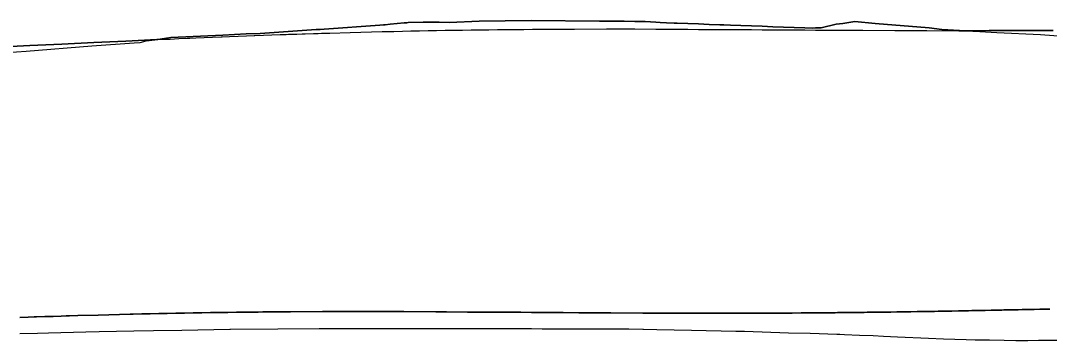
# Model space of a CAD drawing. Extents: x -70 to 701944, y -4 to 666871.
# Drawn here: x 698070.7 to 698391.8, y 666737.7 to 666837.5 of the extents above; entities that cross this region are included whole.
import ezdxf

# ---------------------------------------------------------------- set-up
doc = ezdxf.new("R2010")
doc.units = 0
for name, color, linetype in [('R_Fin Surface', 7, 'Continuous'), ('R_No Plot', 7, 'Continuous'), ('T_Notes', 7, 'Continuous')]:
    doc.layers.add(name, color=color, linetype=linetype)

msp = doc.modelspace()

# ---------------------------------------------------------------- linework, layer by layer
at = {"layer": 'R_Fin Surface'}
for points in [[(698063.54, 666829.24), (698073.54, 666829.7), (698083.54, 666830.17), (698093.54, 666830.63), (698103.54, 666831.1), (698113.54, 666831.56), (698116.04, 666831.68), (698117.37, 666831.74), (698120.02, 666831.86), (698122.67, 666831.98), (698123.54, 666832.02), (698125.32, 666832.09), (698127.97, 666832.21), (698130.62, 666832.32), (698133.27, 666832.43), (698133.54, 666832.44), (698135.91, 666832.54), (698138.55, 666832.64), (698141.19, 666832.74), (698143.54, 666832.83), (698143.82, 666832.84), (698146.45, 666832.94), (698149.07, 666833.03), (698151.69, 666833.12), (698153.54, 666833.18), (698154.3, 666833.21), (698156.9, 666833.3), (698158.54, 666833.35), (698159.49, 666833.38), (698162.07, 666833.46), (698163.54, 666833.51), (698164.64, 666833.54), (698167.2, 666833.61), (698173.54, 666833.79), (698183.54, 666834.05), (698184.52, 666834.07), (698187.16, 666834.13), (698189.82, 666834.19), (698192.48, 666834.24), (698193.54, 666834.27), (698195.15, 666834.3), (698197.83, 666834.35), (698200.52, 666834.4), (698203.22, 666834.45), (698203.54, 666834.45), (698205.92, 666834.49), (698208.63, 666834.53), (698211.35, 666834.57), (698213.54, 666834.61), (698214.07, 666834.61), (698216.79, 666834.65), (698219.52, 666834.68), (698222.25, 666834.71), (698223.54, 666834.72), (698224.98, 666834.74), (698227.72, 666834.76), (698230.45, 666834.79), (698233.54, 666834.81), (698243.54, 666834.86), (698253.54, 666834.88), (698259.01, 666834.87), (698259.01, 666834.87), (698262.33, 666834.87), (698262.33, 666834.87), (698268.97, 666834.84), (698268.97, 666834.84), (698278.92, 666834.78), (698278.92, 666834.78), (698282.24, 666834.76), (698282.24, 666834.76), (698288.88, 666834.72), (698292.19, 666834.7), (698292.19, 666834.7), (698293.54, 666834.7), (698293.54, 666834.7), (698295.51, 666834.69), (698298.83, 666834.67), (698298.83, 666834.67), (698302.15, 666834.65), (698302.15, 666834.65), (698303.54, 666834.64), (698305.47, 666834.63), (698308.79, 666834.61), (698308.79, 666834.61), (698312.11, 666834.59), (698312.11, 666834.59), (698313.54, 666834.58), (698315.42, 666834.57), (698318.74, 666834.55), (698318.74, 666834.55), (698323.54, 666834.52), (698333.54, 666834.46), (698343.54, 666834.41), (698353.54, 666834.36), (698363.54, 666834.34), (698364.36, 666834.34), (698367.23, 666834.34), (698368.66, 666834.34), (698370.1, 666834.34), (698372.97, 666834.35), (698373.54, 666834.35), (698375.83, 666834.35), (698378.69, 666834.36), (698381.55, 666834.37), (698383.54, 666834.38), (698384.41, 666834.38), (698387.26, 666834.4), (698390.11, 666834.41), (698392.95, 666834.43)], [(698070.4, 666744.85), (698073.01, 666744.94), (698074.87, 666745), (698075.62, 666745.03), (698078.22, 666745.11), (698079.87, 666745.17), (698080.81, 666745.2), (698083.39, 666745.28), (698084.87, 666745.32), (698085.96, 666745.36), (698088.52, 666745.43), (698094.87, 666745.61), (698104.87, 666745.86), (698105.84, 666745.89), (698108.48, 666745.95), (698111.14, 666746.01), (698113.8, 666746.06), (698114.87, 666746.08), (698116.47, 666746.12), (698119.15, 666746.17), (698121.84, 666746.22), (698124.54, 666746.27), (698124.87, 666746.27), (698127.24, 666746.31), (698129.95, 666746.35), (698132.67, 666746.39), (698134.87, 666746.42), (698135.39, 666746.43), (698138.11, 666746.47), (698140.84, 666746.5), (698143.57, 666746.53), (698144.87, 666746.54), (698146.3, 666746.56), (698149.04, 666746.58), (698151.77, 666746.6), (698154.87, 666746.63), (698164.87, 666746.68), (698174.87, 666746.7), (698180.33, 666746.69), (698180.33, 666746.69), (698183.65, 666746.68), (698183.65, 666746.68), (698190.29, 666746.66), (698190.29, 666746.66), (698200.24, 666746.6), (698200.24, 666746.6), (698203.56, 666746.58), (698203.56, 666746.58), (698210.2, 666746.54), (698213.52, 666746.52), (698213.52, 666746.52), (698214.86, 666746.51), (698214.87, 666746.51), (698216.83, 666746.5), (698220.15, 666746.48), (698220.15, 666746.48), (698223.47, 666746.46), (698223.47, 666746.46), (698224.87, 666746.46), (698226.79, 666746.45), (698230.11, 666746.43), (698230.11, 666746.43), (698233.43, 666746.41), (698233.43, 666746.41), (698234.87, 666746.4), (698236.74, 666746.39), (698240.06, 666746.37), (698240.06, 666746.37), (698244.87, 666746.34), (698254.87, 666746.28), (698264.87, 666746.22), (698274.87, 666746.18), (698284.87, 666746.16), (698285.68, 666746.16), (698288.55, 666746.16), (698289.99, 666746.16), (698291.42, 666746.16), (698294.29, 666746.16), (698294.87, 666746.16), (698297.15, 666746.17), (698300.01, 666746.18), (698302.87, 666746.19), (698304.87, 666746.2), (698305.73, 666746.2), (698308.58, 666746.21), (698311.43, 666746.23), (698314.27, 666746.25), (698314.87, 666746.25), (698317.11, 666746.27), (698317.36, 666746.27), (698319.61, 666746.29), (698319.94, 666746.29), (698321.86, 666746.31), (698322.76, 666746.32), (698324.1, 666746.33), (698324.87, 666746.34), (698325.58, 666746.35), (698326.35, 666746.35), (698328.39, 666746.37), (698328.59, 666746.38), (698330.82, 666746.4), (698331.18, 666746.4), (698333.06, 666746.43), (698333.97, 666746.44), (698334.87, 666746.45), (698335.28, 666746.45), (698336.75, 666746.47), (698337.5, 666746.48), (698339.52, 666746.51), (698339.72, 666746.51), (698341.92, 666746.54), (698342.28, 666746.55), (698344.12, 666746.57), (698344.87, 666746.58), (698345.03, 666746.59), (698346.31, 666746.6), (698347.76, 666746.63), (698348.48, 666746.64), (698350.48, 666746.67), (698350.65, 666746.67), (698352.81, 666746.71), (698353.19, 666746.72), (698354.87, 666746.74), (698354.95, 666746.75), (698355.89, 666746.76), (698357.08, 666746.78), (698358.57, 666746.81), (698359.2, 666746.82), (698361.23, 666746.86), (698361.3, 666746.86), (698363.39, 666746.9), (698363.89, 666746.91), (698364.87, 666746.93), (698365.46, 666746.94), (698366.52, 666746.96), (698367.51, 666746.98), (698369.14, 666747.02), (698369.55, 666747.03), (698371.57, 666747.07), (698371.74, 666747.07), (698373.57, 666747.11), (698374.32, 666747.12), (698374.87, 666747.13), (698375.55, 666747.15), (698376.89, 666747.17), (698377.51, 666747.18), (698379.44, 666747.22), (698379.45, 666747.22), (698381.37, 666747.26), (698381.96, 666747.27), (698383.27, 666747.3), (698384.47, 666747.32), (698384.87, 666747.33), (698385.14, 666747.34), (698386.96, 666747.37), (698386.99, 666747.37), (698388.82, 666747.41), (698389.43, 666747.42), (698390.62, 666747.45), (698391.87, 666747.47)]]:
    msp.add_lwpolyline(points, dxfattribs=at)
at = {"layer": 'R_No Plot'}
for points in [[(698066.43, 666827.55), (698072.45, 666827.94), (698092.94, 666829.66), (698106.09, 666830.56), (698107.98, 666830.66), (698109.89, 666831.12), (698113.51, 666831.59), (698117.6, 666832.26), (698133.75, 666832.96), (698141.09, 666833.32), (698145.5, 666833.45), (698162.92, 666834.67), (698164.18, 666834.74), (698165.38, 666834.77), (698182.78, 666836.06), (698183.96, 666836.14), (698184.47, 666836.18), (698185.98, 666836.34), (698190.41, 666836.82), (698190.64, 666836.82), (698190.87, 666836.83), (698191.21, 666836.84), (698191.62, 666836.85), (698196.3, 666836.95), (698198.02, 666836.96), (698201.33, 666836.97), (698204.58, 666836.94), (698213.78, 666837.27), (698230.02, 666837.49), (698251.3, 666837.34), (698259.01, 666837.29), (698262.33, 666837.25), (698264.42, 666837.23), (698265.65, 666837.17), (698268.97, 666836.98), (698270.26, 666836.91), (698272.28, 666836.82), (698272.29, 666836.82), (698274.62, 666836.72), (698275.6, 666836.69), (698278.92, 666836.57), (698282.24, 666836.44), (698285.56, 666836.32), (698288.88, 666836.18), (698290.18, 666836.13), (698292.19, 666836.06), (698295.51, 666835.95), (698298.83, 666835.83), (698302.15, 666835.71), (698305.47, 666835.59), (698308.79, 666835.47), (698312.11, 666835.34), (698315.42, 666835.21), (698317.75, 666835.12), (698318.74, 666835.19), (698320.19, 666835.28), (698320.53, 666835.24), (698325.18, 666836.4), (698327.28, 666836.53), (698331.03, 666837.2), (698337.42, 666836.62), (698354.28, 666835.22), (698358.18, 666834.68), (698370.07, 666834.13), (698375.4, 666833.74), (698389.02, 666833.13), (698393.19, 666832.84)], [(698070.48, 666739.81), (698075.98, 666740), (698079.34, 666740.09), (698091, 666740.39), (698095.19, 666740.46), (698100.6, 666740.57), (698106, 666740.68), (698112.19, 666740.78), (698121.01, 666740.92), (698135.95, 666741.23), (698136.03, 666741.23), (698136.2, 666741.23), (698151.01, 666741.35), (698163.89, 666741.38), (698166.01, 666741.38), (698168.89, 666741.37), (698180.33, 666741.37), (698181.13, 666741.37), (698183.65, 666741.37), (698186.97, 666741.37), (698188.06, 666741.37), (698190.29, 666741.36), (698193.61, 666741.36), (698196.92, 666741.36), (698198.5, 666741.36), (698200.24, 666741.36), (698203.56, 666741.36), (698206.88, 666741.37), (698207.47, 666741.37), (698210.2, 666741.36), (698213.52, 666741.36), (698215.9, 666741.36), (698216.83, 666741.36), (698220.15, 666741.36), (698223.47, 666741.36), (698226.79, 666741.36), (698229.85, 666741.36), (698230.11, 666741.36), (698233.43, 666741.35), (698233.47, 666741.35), (698236.74, 666741.34), (698240.06, 666741.33), (698241.54, 666741.33), (698249.6, 666741.31), (698260.46, 666741.25), (698264.83, 666741.18), (698265, 666741.18), (698265.05, 666741.18), (698269.2, 666741.1), (698280.05, 666740.91), (698293.85, 666740.6), (698295.26, 666740.57), (698296.61, 666740.53), (698310.37, 666740.1), (698317.11, 666739.9), (698325.39, 666739.64), (698326.36, 666739.6), (698327.79, 666739.55), (698332.48, 666739.37), (698336.8, 666739.19), (698339.94, 666739.05), (698344.36, 666738.81), (698354.02, 666738.37), (698358.67, 666738.21), (698365.76, 666737.99), (698368.62, 666737.89), (698373.03, 666737.82), (698377.69, 666737.73), (698381.31, 666737.69), (698385.03, 666737.71), (698388.32, 666737.76), (698390.81, 666737.76), (698395.69, 666737.81)]]:
    msp.add_lwpolyline(points, dxfattribs=at)
at = {"layer": 'T_Notes'}
for points in [[(698354.28, 666835.22), (698337.42, 666836.62), (698331.03, 666837.2), (698327.28, 666836.53), (698325.18, 666836.4), (698320.53, 666835.24), (698320.19, 666835.28), (698318.74, 666835.19), (698317.75, 666835.12), (698315.42, 666835.21), (698312.11, 666835.34), (698308.79, 666835.47), (698305.47, 666835.59), (698302.15, 666835.71), (698298.83, 666835.83), (698295.51, 666835.95), (698292.19, 666836.06), (698290.18, 666836.13), (698288.88, 666836.18), (698285.56, 666836.32), (698282.24, 666836.44), (698278.92, 666836.57), (698275.6, 666836.69), (698274.62, 666836.72), (698272.28, 666836.82), (698270.26, 666836.91), (698268.97, 666836.98), (698265.65, 666837.17), (698264.42, 666837.23), (698262.33, 666837.25), (698259.01, 666837.29), (698251.3, 666837.34), (698230.02, 666837.49), (698213.78, 666837.27), (698204.58, 666836.94), (698201.33, 666836.97), (698198.02, 666836.96), (698196.3, 666836.95), (698191.62, 666836.85), (698191.21, 666836.84), (698190.87, 666836.83), (698190.64, 666836.82), (698190.41, 666836.82), (698185.98, 666836.34), (698184.47, 666836.18), (698183.96, 666836.14), (698182.78, 666836.06), (698165.38, 666834.77), (698164.18, 666834.74), (698162.92, 666834.67), (698145.5, 666833.45), (698141.09, 666833.32), (698133.75, 666832.96), (698117.6, 666832.26), (698113.51, 666831.59), (698113.17, 666831.54)], [(698113.17, 666831.54), (698113.54, 666831.56), (698116.04, 666831.68), (698117.37, 666831.74), (698120.02, 666831.86), (698122.67, 666831.98), (698123.54, 666832.02), (698125.32, 666832.09), (698127.97, 666832.21), (698130.62, 666832.32), (698133.27, 666832.43), (698133.54, 666832.44), (698135.91, 666832.54), (698138.55, 666832.64), (698141.19, 666832.74), (698143.54, 666832.83), (698143.82, 666832.84), (698146.45, 666832.94), (698149.07, 666833.03), (698151.69, 666833.12), (698153.54, 666833.18), (698154.3, 666833.21), (698156.9, 666833.3), (698158.54, 666833.35), (698159.49, 666833.38), (698162.07, 666833.46), (698163.54, 666833.51), (698164.64, 666833.54), (698167.2, 666833.61), (698173.54, 666833.79), (698183.54, 666834.05), (698184.52, 666834.07), (698187.16, 666834.13), (698189.82, 666834.19), (698192.48, 666834.24), (698193.54, 666834.27), (698195.15, 666834.3), (698197.83, 666834.35), (698200.52, 666834.4), (698203.22, 666834.45), (698203.54, 666834.45), (698205.92, 666834.49), (698208.63, 666834.53), (698211.35, 666834.57), (698213.54, 666834.61), (698214.07, 666834.61), (698216.79, 666834.65), (698219.52, 666834.68), (698222.25, 666834.71), (698223.54, 666834.72), (698224.98, 666834.74), (698227.72, 666834.76), (698230.45, 666834.79), (698233.54, 666834.81), (698243.54, 666834.86), (698253.54, 666834.88), (698259.01, 666834.87), (698262.33, 666834.87), (698268.97, 666834.84), (698278.92, 666834.78), (698282.24, 666834.76), (698288.88, 666834.72), (698292.19, 666834.7), (698293.54, 666834.7), (698295.51, 666834.69), (698298.83, 666834.67), (698302.15, 666834.65), (698303.54, 666834.64), (698305.47, 666834.63), (698308.79, 666834.61), (698312.11, 666834.59), (698313.54, 666834.58), (698315.42, 666834.57), (698318.74, 666834.55), (698323.54, 666834.52), (698333.54, 666834.46), (698343.54, 666834.41), (698353.54, 666834.36), (698363.54, 666834.34), (698364.36, 666834.34), (698365.56, 666834.34)], [(698365.56, 666834.34), (698358.18, 666834.68), (698354.28, 666835.22)], [(698392.95, 666834.43), (698390.11, 666834.41), (698387.26, 666834.4), (698384.41, 666834.38), (698383.54, 666834.38), (698381.55, 666834.37), (698378.69, 666834.36), (698375.83, 666834.35), (698373.54, 666834.35), (698372.97, 666834.35), (698370.1, 666834.34), (698368.66, 666834.34), (698367.23, 666834.34), (698365.56, 666834.34)], [(698365.56, 666834.34), (698370.07, 666834.13), (698375.4, 666833.74), (698389.02, 666833.13), (698393.19, 666832.84), (698408.21, 666832.18), (698411.39, 666831.97), (698427.56, 666831.27), (698429.9, 666831.12), (698431.5, 666831.1), (698432.96, 666831.08), (698434.3, 666831.07), (698468.93, 666831.03), (698474.2, 666830.97), (698483.76, 666830.79), (698488.64, 666830.74)], [(698113.17, 666831.54), (698103.54, 666831.1), (698093.54, 666830.63), (698083.54, 666830.17), (698073.54, 666829.7), (698063.54, 666829.24)], [(698066.43, 666827.55), (698072.45, 666827.94), (698092.94, 666829.66), (698106.09, 666830.56), (698107.98, 666830.66), (698109.89, 666831.12), (698113.17, 666831.54)], [(698391.87, 666747.47), (698390.62, 666747.45), (698389.43, 666747.42), (698388.82, 666747.41), (698386.99, 666747.37), (698386.96, 666747.37), (698385.14, 666747.34), (698384.87, 666747.33), (698384.47, 666747.32), (698383.27, 666747.3), (698381.96, 666747.27), (698381.37, 666747.26), (698379.45, 666747.22), (698379.44, 666747.22), (698377.51, 666747.18), (698376.89, 666747.17), (698375.55, 666747.15), (698374.87, 666747.13), (698374.32, 666747.12), (698373.57, 666747.11), (698371.74, 666747.07), (698371.57, 666747.07), (698369.55, 666747.03), (698369.14, 666747.02), (698367.51, 666746.98), (698366.52, 666746.96), (698365.46, 666746.94), (698364.87, 666746.93), (698363.89, 666746.91), (698363.39, 666746.9), (698361.3, 666746.86), (698361.23, 666746.86), (698359.2, 666746.82), (698358.57, 666746.81), (698357.08, 666746.78), (698355.89, 666746.76), (698354.95, 666746.75), (698354.87, 666746.74), (698353.19, 666746.72), (698352.81, 666746.71), (698350.65, 666746.67), (698350.48, 666746.67), (698348.48, 666746.64), (698347.76, 666746.63), (698346.31, 666746.6), (698345.03, 666746.59), (698344.87, 666746.58), (698344.12, 666746.57), (698342.28, 666746.55), (698341.92, 666746.54), (698339.72, 666746.51), (698339.52, 666746.51), (698337.5, 666746.48), (698336.75, 666746.47), (698335.28, 666746.45), (698334.87, 666746.45), (698333.97, 666746.44), (698333.06, 666746.43), (698331.18, 666746.4), (698330.82, 666746.4), (698328.59, 666746.38), (698328.39, 666746.37), (698326.35, 666746.35), (698325.58, 666746.35), (698324.87, 666746.34), (698324.1, 666746.33), (698322.76, 666746.32), (698321.86, 666746.31), (698319.94, 666746.29), (698319.61, 666746.29), (698317.36, 666746.27), (698317.11, 666746.27), (698314.87, 666746.25), (698314.27, 666746.25), (698311.43, 666746.23), (698308.58, 666746.21), (698305.73, 666746.2), (698304.87, 666746.2), (698302.87, 666746.19), (698300.01, 666746.18), (698297.15, 666746.17), (698294.87, 666746.16), (698294.29, 666746.16), (698291.42, 666746.16), (698289.99, 666746.16), (698288.55, 666746.16), (698285.68, 666746.16), (698284.87, 666746.16), (698274.87, 666746.18), (698264.87, 666746.22), (698254.87, 666746.28), (698244.87, 666746.34), (698240.06, 666746.37), (698236.74, 666746.39), (698234.87, 666746.4), (698233.43, 666746.41), (698230.11, 666746.43), (698226.79, 666746.45), (698224.87, 666746.46), (698223.47, 666746.46), (698220.15, 666746.48), (698216.83, 666746.5), (698214.86, 666746.51), (698213.52, 666746.52), (698210.2, 666746.54), (698203.56, 666746.58), (698200.24, 666746.6), (698190.29, 666746.66), (698183.65, 666746.68), (698180.33, 666746.69), (698174.87, 666746.7), (698164.87, 666746.68), (698154.87, 666746.63), (698151.77, 666746.6), (698149.04, 666746.58), (698146.3, 666746.56), (698144.87, 666746.54), (698143.57, 666746.53), (698140.84, 666746.5), (698138.11, 666746.47), (698135.39, 666746.43), (698134.87, 666746.42), (698132.67, 666746.39), (698129.95, 666746.35), (698127.24, 666746.31), (698124.87, 666746.27), (698124.54, 666746.27), (698121.84, 666746.22), (698119.15, 666746.17), (698116.47, 666746.12), (698114.87, 666746.08), (698113.8, 666746.06), (698111.14, 666746.01), (698108.48, 666745.95), (698105.84, 666745.89), (698104.87, 666745.86), (698094.87, 666745.61), (698088.52, 666745.43), (698085.96, 666745.36), (698084.87, 666745.32), (698083.39, 666745.28), (698080.81, 666745.2), (698079.87, 666745.17), (698078.22, 666745.11), (698075.62, 666745.03), (698074.87, 666745), (698073.01, 666744.94), (698070.4, 666744.85)], [(698070.48, 666739.81), (698075.98, 666740), (698079.34, 666740.09), (698091, 666740.39), (698095.19, 666740.46), (698100.6, 666740.57), (698106, 666740.68), (698112.19, 666740.78), (698121.01, 666740.92), (698135.95, 666741.23), (698136.03, 666741.23), (698136.2, 666741.23), (698151.01, 666741.35), (698163.89, 666741.38), (698166.01, 666741.38), (698168.89, 666741.37), (698180.33, 666741.37), (698181.13, 666741.37), (698183.65, 666741.37), (698186.97, 666741.37), (698188.06, 666741.37), (698190.29, 666741.36), (698193.61, 666741.36), (698196.92, 666741.36), (698198.5, 666741.36), (698200.24, 666741.36), (698203.56, 666741.36), (698206.88, 666741.37), (698207.47, 666741.37), (698210.2, 666741.36), (698213.52, 666741.36), (698215.9, 666741.36), (698216.83, 666741.36), (698220.15, 666741.36), (698223.47, 666741.36), (698226.79, 666741.36), (698229.85, 666741.36), (698230.11, 666741.36), (698233.43, 666741.35), (698233.47, 666741.35), (698236.74, 666741.34), (698240.06, 666741.33), (698241.54, 666741.33), (698249.6, 666741.31), (698260.46, 666741.25), (698264.83, 666741.18), (698265, 666741.18), (698265.05, 666741.18), (698269.2, 666741.1), (698280.05, 666740.91), (698293.85, 666740.6), (698295.26, 666740.57), (698296.61, 666740.53), (698310.37, 666740.1), (698317.11, 666739.9), (698325.39, 666739.64), (698326.36, 666739.6), (698327.79, 666739.55), (698332.48, 666739.37), (698336.8, 666739.19), (698339.94, 666739.05), (698344.36, 666738.81), (698354.02, 666738.37), (698358.67, 666738.21), (698365.76, 666737.99), (698368.62, 666737.89), (698373.03, 666737.82), (698377.69, 666737.73), (698381.31, 666737.69), (698385.03, 666737.71), (698388.32, 666737.76), (698390.81, 666737.76), (698395.69, 666737.81)]]:
    msp.add_lwpolyline(points, dxfattribs=at)

doc.saveas('drawing.dxf')
